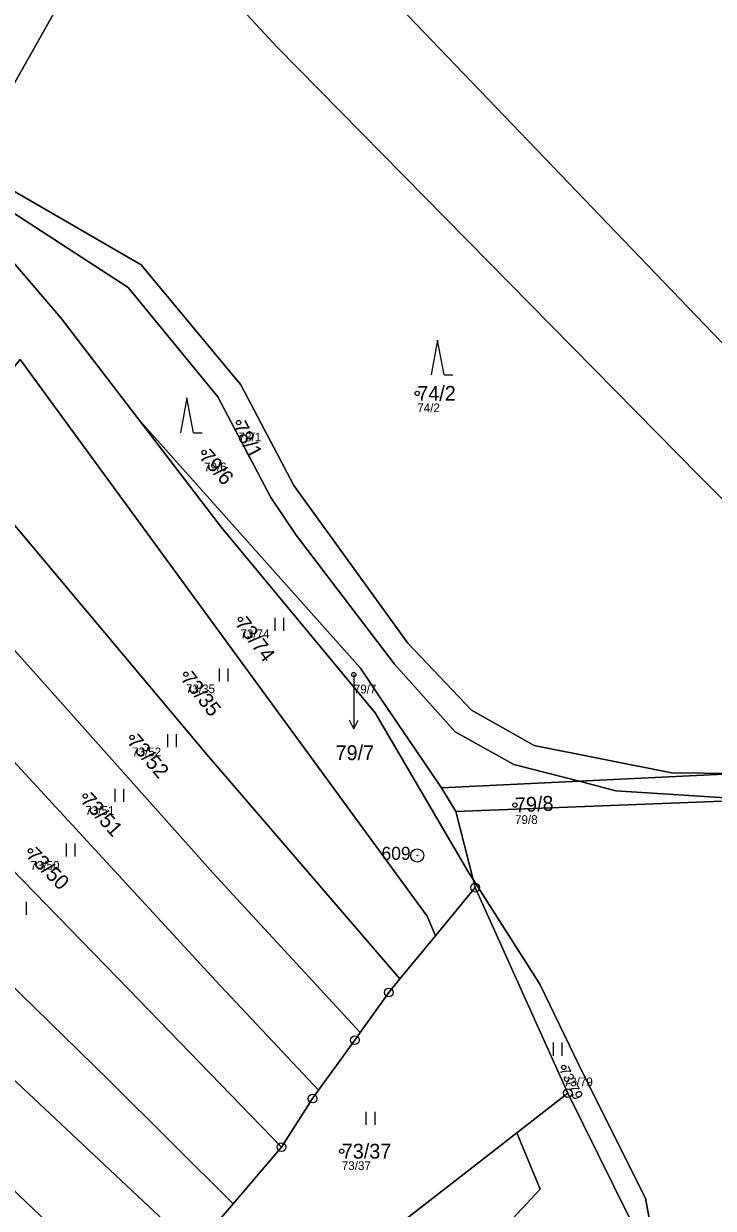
# Model space of a CAD drawing. Extents: x -734504 to -730695, y -1027923 to -1024502.
# Drawn here: x -732058.8 to -731979.6, y -1025744 to -1025608 of the extents above; entities that cross this region are included whole.
import ezdxf

# ---------------------------------------------------------------- set-up
doc = ezdxf.new("R2010")
doc.units = 0
for name, color, linetype in [('Definiční body', 7, 'Continuous'), ('Hranice parcel', 7, 'Continuous'), ('Parcelní čísla', 7, 'Continuous'), ('Polygon parcely', 7, 'Continuous'), ('Pop  PČ popisy', 7, 'Continuous'), ('Značky bodu BP', 7, 'Continuous'), ('Značky kultur', 7, 'Continuous')]:
    doc.layers.add(name, color=color, linetype=linetype)

msp = doc.modelspace()

# ---------------------------------------------------------------- linework, layer by layer
at = {"layer": 'Definiční body'}
for centre in [(-732013.61, -1025650.44), (-732034.15, -1025653.8), (-732038.12, -1025657.23), (-732033.94, -1025676.4), (-732040.2, -1025682.71), (-732020.91, -1025682.74), (-732046.39, -1025689.96), (-732051.77, -1025696.69), (-732002.38, -1025697.73), (-732058.08, -1025702.99), (-731996.78, -1025727.86), (-732022.29, -1025737.48)]:
    msp.add_circle(centre, 0.25, dxfattribs=at)
at = {"layer": 'Hranice parcel'}
for p, q in [((-732054.59, -1025641.76), (-732060.04, -1025635.39)), ((-732045.67, -1025653.39), (-732054.59, -1025641.76)), ((-731995.01, -1025694.99), (-731976.76, -1025694.11)), ((-732010.82, -1025695.75), (-731995.01, -1025694.99)), ((-732009.17, -1025698.45), (-732010.82, -1025695.75)), ((-731974.6, -1025697.11), (-732009.17, -1025698.45)), ((-732009.17, -1025698.45), (-732007.19, -1025706.28)), ((-732006.97, -1025707.21), (-732007.19, -1025706.28)), ((-732006.97, -1025707.21), (-732011.53, -1025712.74)), ((-731996.31, -1025730.81), (-732006.97, -1025707.21)), ((-732011.53, -1025712.74), (-732015.61, -1025717.7)), ((-732002.17, -1025735.36), (-731996.31, -1025730.81)), ((-731989.24, -1025745.04), (-731996.31, -1025730.81)), ((-732029.2, -1025737.02), (-732034.76, -1025743.52)), ((-731987.37, -1025742.89), (-731984.96, -1025756.17))]:
    msp.add_line(p, q, dxfattribs=at)
for points in [[(-732041.16, -1025583.36), (-732040.38, -1025583.99), (-732019.29, -1025602.22), (-731972.33, -1025651.13), (-731937.61, -1025688.03)], [(-732047.81, -1025591.16), (-732055.06, -1025606.24), (-732065.24, -1025624.18)], [(-732047.81, -1025591.16), (-732029.77, -1025610.65), (-731981.22, -1025659.91), (-731948.14, -1025692.78)], [(-732065.24, -1025624.18), (-732045.34, -1025635.68), (-732033.9, -1025649.45), (-732027.79, -1025661.01), (-732014.7, -1025679.14), (-732007.36, -1025686.81), (-732000.19, -1025690.88), (-731984.4, -1025694.01), (-731976.76, -1025694.11)], [(-732066.14, -1025625.77), (-732046.85, -1025638.28), (-732036.55, -1025650.85), (-732030.44, -1025662.41), (-732027.53, -1025666.74), (-732016.24, -1025681.55), (-732009.27, -1025689.3), (-732002.5, -1025693.06), (-731995.01, -1025694.99)], [(-732011.53, -1025712.74), (-732012.47, -1025710.47), (-732059.26, -1025646.54)], [(-732007.19, -1025706.28), (-732007.7, -1025705.49), (-732018.45, -1025687.14), (-732036.1, -1025665.86), (-732045.67, -1025653.39)], [(-732045.67, -1025653.39), (-732020.15, -1025682.02), (-732017.68, -1025685.69), (-732010.82, -1025695.75)], [(-732067.45, -1025656.64), (-732037.79, -1025691.91), (-732015.61, -1025717.7)], [(-732020.17, -1025723.85), (-732037.11, -1025705.52), (-732073.77, -1025664.43)], [(-732024.95, -1025730.48), (-732036.82, -1025717.87), (-732067.63, -1025684.46), (-732079.64, -1025671.68)], [(-732029.2, -1025737.02), (-732046.76, -1025718.9), (-732064.43, -1025700.8), (-732085.71, -1025679.16)], [(-732034.76, -1025743.52), (-732049.06, -1025729.34), (-732071.12, -1025707.81), (-732092.03, -1025686.96)], [(-732038.87, -1025749.07), (-732055.82, -1025733.17), (-732097.69, -1025693.94)], [(-731995.01, -1025694.99), (-731990.78, -1025696.08), (-731974.6, -1025697.11)], [(-732043.58, -1025757.62), (-732082.14, -1025720.88), (-732103.22, -1025700.88)], [(-732007.19, -1025706.28), (-731999.51, -1025718.31), (-731994.44, -1025728.82), (-731987.37, -1025742.89)], [(-732015.61, -1025717.7), (-732016.88, -1025719.24), (-732020.17, -1025723.85)], [(-732020.17, -1025723.85), (-732020.79, -1025724.72), (-732024.95, -1025730.48)], [(-732024.95, -1025730.48), (-732025.64, -1025731.44), (-732029.2, -1025737.02)], [(-732040.05, -1025764.8), (-732026.8, -1025771.13), (-731999.49, -1025741.84), (-732002.17, -1025735.36)], [(-732002.17, -1025735.36), (-732005.13, -1025737.66), (-732015.96, -1025746.08), (-732040.05, -1025764.8)], [(-732034.76, -1025743.52), (-732037.72, -1025746.98), (-732038.87, -1025749.07)]]:
    msp.add_lwpolyline(points, dxfattribs=at)
at = {"layer": 'Polygon parcely'}
for points in [[(-731876.49, -1025346.25), (-731896.77, -1025364.25), (-731910.23, -1025376.07), (-731927.55, -1025398.24), (-731945.89, -1025423.93), (-731959.16, -1025440.96), (-731979.84, -1025475.56), (-732006.37, -1025525.54), (-732038.6, -1025579.81), (-732041.16, -1025583.36), (-732040.38, -1025583.99), (-732019.29, -1025602.22), (-731972.33, -1025651.13), (-731937.61, -1025688.03), (-731931.88, -1025686.89), (-731915.37, -1025689.16), (-731884.35, -1025688.88)], [(-731878.29, -1025748.77), (-731912.51, -1025712.26), (-731934.8, -1025690.98), (-731937.61, -1025688.03), (-731972.33, -1025651.13), (-732019.29, -1025602.22), (-732040.38, -1025583.99), (-732041.16, -1025583.36), (-732042, -1025584.22), (-732045.69, -1025588.63), (-732046.44, -1025589.56), (-732047.81, -1025591.16), (-732029.77, -1025610.65), (-731981.22, -1025659.91), (-731948.14, -1025692.78), (-731945.31, -1025695.77), (-731921.87, -1025720.35), (-731886.8, -1025757.33)], [(-731886.8, -1025757.33), (-731921.87, -1025720.35), (-731945.31, -1025695.77), (-731947.44, -1025696.31), (-731952.62, -1025697.62), (-731969.43, -1025697.44), (-731974.6, -1025697.11), (-732009.17, -1025698.45), (-732007.19, -1025706.28), (-731999.51, -1025718.31), (-731994.44, -1025728.82), (-731987.37, -1025742.89), (-731984.96, -1025756.17), (-731983.17, -1025761.09), (-731982.62, -1025769.1), (-731980.98, -1025778.18), (-731977.2, -1025792.23), (-731975.72, -1025800.5), (-731975.59, -1025807.89), (-731972.03, -1025852.49), (-731921.24, -1025870.32), (-731873.87, -1025886.45)]]:
    msp.add_lwpolyline(points, dxfattribs=at)
for points in [[(-732076.48, -1025564.05), (-732080.8, -1025573.1), (-732111.79, -1025617.48), (-732085.93, -1025617.02), (-732077.84, -1025618.18), (-732073.06, -1025619.66), (-732065.24, -1025624.18), (-732055.06, -1025606.24), (-732047.81, -1025591.16), (-732072.54, -1025564.44)], [(-732027.79, -1025661.01), (-732014.7, -1025679.14), (-732007.36, -1025686.81), (-732000.19, -1025690.88), (-731984.4, -1025694.01), (-731976.76, -1025694.11), (-731964.72, -1025693.53), (-731948.14, -1025692.78), (-731981.22, -1025659.91), (-732029.77, -1025610.65), (-732047.81, -1025591.16), (-732055.06, -1025606.24), (-732065.24, -1025624.18), (-732045.34, -1025635.68), (-732033.9, -1025649.45)], [(-732002.5, -1025693.06), (-731995.01, -1025694.99), (-731976.76, -1025694.11), (-731984.4, -1025694.01), (-732000.19, -1025690.88), (-732007.36, -1025686.81), (-732014.7, -1025679.14), (-732027.79, -1025661.01), (-732033.9, -1025649.45), (-732045.34, -1025635.68), (-732065.24, -1025624.18), (-732066.14, -1025625.77), (-732046.85, -1025638.28), (-732036.55, -1025650.85), (-732030.44, -1025662.41), (-732027.53, -1025666.74), (-732016.24, -1025681.55), (-732009.27, -1025689.3)], [(-732017.68, -1025685.69), (-732010.82, -1025695.75), (-731995.01, -1025694.99), (-732002.5, -1025693.06), (-732009.27, -1025689.3), (-732016.24, -1025681.55), (-732027.53, -1025666.74), (-732030.44, -1025662.41), (-732036.55, -1025650.85), (-732046.85, -1025638.28), (-732066.14, -1025625.77), (-732066.99, -1025627.27), (-732060.04, -1025635.39), (-732054.59, -1025641.76), (-732045.67, -1025653.39), (-732020.15, -1025682.02)], [(-732007.7, -1025705.49), (-732018.45, -1025687.14), (-732036.1, -1025665.86), (-732045.67, -1025653.39), (-732054.59, -1025641.76), (-732060.04, -1025635.39), (-732071.8, -1025651.51), (-732067.45, -1025656.64), (-732059.26, -1025646.54), (-732012.47, -1025710.47), (-732011.53, -1025712.74), (-732006.97, -1025707.21), (-732007.19, -1025706.28)], [(-732059.26, -1025646.54), (-732067.45, -1025656.64), (-732037.79, -1025691.91), (-732015.61, -1025717.7), (-732011.53, -1025712.74), (-732012.47, -1025710.47)], [(-732010.82, -1025695.75), (-732017.68, -1025685.69), (-732020.15, -1025682.02), (-732045.67, -1025653.39), (-732036.1, -1025665.86), (-732018.45, -1025687.14), (-732007.7, -1025705.49), (-732007.19, -1025706.28), (-732009.17, -1025698.45)], [(-732067.45, -1025656.64), (-732073.77, -1025664.43), (-732037.11, -1025705.52), (-732020.17, -1025723.85), (-732016.88, -1025719.24), (-732015.61, -1025717.7), (-732037.79, -1025691.91)], [(-732073.77, -1025664.43), (-732079.64, -1025671.68), (-732067.63, -1025684.46), (-732036.82, -1025717.87), (-732024.95, -1025730.48), (-732020.79, -1025724.72), (-732020.17, -1025723.85), (-732037.11, -1025705.52)], [(-732036.82, -1025717.87), (-732067.63, -1025684.46), (-732079.64, -1025671.68), (-732085.71, -1025679.16), (-732064.43, -1025700.8), (-732046.76, -1025718.9), (-732029.2, -1025737.02), (-732025.64, -1025731.44), (-732024.95, -1025730.48)], [(-732085.71, -1025679.16), (-732092.03, -1025686.96), (-732071.12, -1025707.81), (-732049.06, -1025729.34), (-732034.76, -1025743.52), (-732029.2, -1025737.02), (-732046.76, -1025718.9), (-732064.43, -1025700.8)], [(-732092.03, -1025686.96), (-732097.69, -1025693.94), (-732055.82, -1025733.17), (-732038.87, -1025749.07), (-732037.72, -1025746.98), (-732034.76, -1025743.52), (-732049.06, -1025729.34), (-732071.12, -1025707.81)], [(-731990.78, -1025696.08), (-731974.6, -1025697.11), (-731947.44, -1025696.31), (-731945.31, -1025695.77), (-731948.14, -1025692.78), (-731953.49, -1025694.62), (-731969.89, -1025694.2), (-731976.76, -1025694.11), (-731995.01, -1025694.99)], [(-732055.82, -1025733.17), (-732097.69, -1025693.94), (-732098.13, -1025694.48), (-732103.22, -1025700.88), (-732082.14, -1025720.88), (-732043.58, -1025757.62), (-732038.87, -1025749.07)], [(-732009.17, -1025698.45), (-731974.6, -1025697.11), (-731990.78, -1025696.08), (-731995.01, -1025694.99), (-732010.82, -1025695.75)], [(-732103.22, -1025700.88), (-732108.17, -1025707.11), (-732090.13, -1025726.06), (-732066.06, -1025750.6), (-732062.48, -1025754.09), (-732045.05, -1025762.42), (-732044.01, -1025758.4), (-732043.58, -1025757.62), (-732082.14, -1025720.88)], [(-732006.97, -1025707.21), (-731996.31, -1025730.81), (-731989.24, -1025745.04), (-731986.26, -1025752.64), (-731984.96, -1025756.17), (-731987.37, -1025742.89), (-731994.44, -1025728.82), (-731999.51, -1025718.31), (-732007.19, -1025706.28)], [(-731996.31, -1025730.81), (-732006.97, -1025707.21), (-732011.53, -1025712.74), (-732015.61, -1025717.7), (-732016.88, -1025719.24), (-732020.17, -1025723.85), (-732020.79, -1025724.72), (-732024.95, -1025730.48), (-732025.64, -1025731.44), (-732029.2, -1025737.02), (-732034.76, -1025743.52), (-732037.72, -1025746.98), (-732038.87, -1025749.07), (-732043.58, -1025757.62), (-732044.01, -1025758.4), (-732045.05, -1025762.42), (-732047.1, -1025770.28), (-732040.05, -1025764.8), (-732015.96, -1025746.08), (-732005.13, -1025737.66), (-732002.17, -1025735.36)], [(-731989.24, -1025745.04), (-731996.31, -1025730.81), (-732002.17, -1025735.36), (-731999.49, -1025741.84), (-732026.8, -1025771.13), (-732040.05, -1025764.8), (-732047.1, -1025770.28), (-732042.06, -1025788.3)], [(-732002.17, -1025735.36), (-732005.13, -1025737.66), (-732015.96, -1025746.08), (-732040.05, -1025764.8), (-732026.8, -1025771.13), (-731999.49, -1025741.84)]]:
    msp.add_lwpolyline(points, close=True, dxfattribs=at)
at = {"layer": 'Pop  PČ popisy'}
for p, q in [((-732020.91, -1025682.74), (-732020.91, -1025685.98)), ((-732020.91, -1025685.98), (-732020.91, -1025688.98)), ((-732020.91, -1025688.98), (-732021.41, -1025687.98)), ((-732020.91, -1025688.98), (-732020.41, -1025687.98))]:
    msp.add_line(p, q, dxfattribs=at)
at = {"layer": 'Značky bodu BP'}
for centre, radius in [((-732013.62, -1025703.52), 0.75), ((-732013.62, -1025703.52), 0.03), ((-732006.97, -1025707.21), 0.5), ((-732006.97, -1025707.21), 0.0303), ((-732016.88, -1025719.24), 0.5), ((-732016.88, -1025719.24), 0.0303), ((-732020.79, -1025724.72), 0.5), ((-732020.79, -1025724.72), 0.0303), ((-732025.64, -1025731.44), 0.5), ((-731996.31, -1025730.81), 0.5), ((-731996.31, -1025730.81), 0.0303), ((-732025.64, -1025731.44), 0.0303), ((-732029.2, -1025737.02), 0.5), ((-732029.2, -1025737.02), 0.0303)]:
    msp.add_circle(centre, radius, dxfattribs=at)
at = {"layer": 'Značky kultur'}
for p, q in [((-732011.28, -1025644.33), (-732012.03, -1025648.33)), ((-732010.53, -1025648.33), (-732011.28, -1025644.33)), ((-732010.53, -1025648.33), (-732009.53, -1025648.33)), ((-732040.09, -1025650.97), (-732040.84, -1025654.97)), ((-732039.34, -1025654.97), (-732040.09, -1025650.97)), ((-732039.34, -1025654.97), (-732038.34, -1025654.97)), ((-732029.94, -1025677.71), (-732029.94, -1025676.21)), ((-732028.94, -1025677.71), (-732028.94, -1025676.21)), ((-732036.34, -1025683.54), (-732036.34, -1025682.04)), ((-732035.34, -1025683.54), (-732035.34, -1025682.04)), ((-732042.29, -1025691.07), (-732042.29, -1025689.57)), ((-732041.29, -1025691.07), (-732041.29, -1025689.57)), ((-732048.33, -1025697.37), (-732048.33, -1025695.87)), ((-732047.33, -1025697.37), (-732047.33, -1025695.87)), ((-732053.94, -1025703.63), (-732053.94, -1025702.13)), ((-732052.94, -1025703.63), (-732052.94, -1025702.13)), ((-732058.51, -1025710.35), (-732058.51, -1025708.85)), ((-731997.94, -1025726.51), (-731997.94, -1025725.01)), ((-731996.94, -1025726.51), (-731996.94, -1025725.01)), ((-732019.47, -1025734.44), (-732019.47, -1025732.94)), ((-732018.47, -1025734.44), (-732018.47, -1025732.94))]:
    msp.add_line(p, q, dxfattribs=at)

# ---------------------------------------------------------------- texts
at = {"layer": 'Definiční body'}
for s, p in [('74/2', (-732013.61, -1025652.6)), ('78/1', (-732034.15, -1025655.96)), ('79/6', (-732038.12, -1025659.39)), ('73/74', (-732033.94, -1025678.56)), ('73/35', (-732040.2, -1025684.87)), ('79/7', (-732020.91, -1025684.9)), ('73/52', (-732046.39, -1025692.12)), ('73/51', (-732051.77, -1025698.85)), ('79/8', (-732002.38, -1025699.89)), ('73/50', (-732058.08, -1025705.15)), ('73/79', (-731996.78, -1025730.02)), ('73/37', (-732022.29, -1025739.64))]:
    msp.add_text(s, height=1, dxfattribs=at).set_placement(p)
at = {"layer": 'Parcelní čísla'}
for s, p in [('74/2', (-732013.61, -1025651.29)), ('79/7', (-732023, -1025692.56)), ('73/37', (-732022.29, -1025738.33))]:
    msp.add_text(s, height=1.7, dxfattribs=at).set_placement(p)
for s, height, rotation, p in [('78/1', 1.7, 298, (-732034.9, -1025654.2)), ('79/6', 1.7, 311, (-732038.76, -1025657.79)), ('73/74', 1.7, 307, (-732034.62, -1025676.91)), ('73/35', 1.7, 308, (-732040.87, -1025683.23)), ('73/52', 1.7, 311, (-732047.03, -1025690.52)), ('73/51', 1.7, 312, (-732052.4, -1025697.26)), ('79/8', 1.7, 3, (-732002.33, -1025698.58)), ('73/50', 1.7, 315, (-732058.68, -1025703.59)), ('73/79', 1.19, 296, (-731997.31, -1025728.12))]:
    msp.add_text(s, height=height, rotation=rotation, dxfattribs=at).set_placement(p)
at = {"layer": 'Značky bodu BP'}
msp.add_text('609', height=1.5, dxfattribs=at).set_placement((-732017.72, -1025704.02))

doc.saveas('drawing.dxf')
